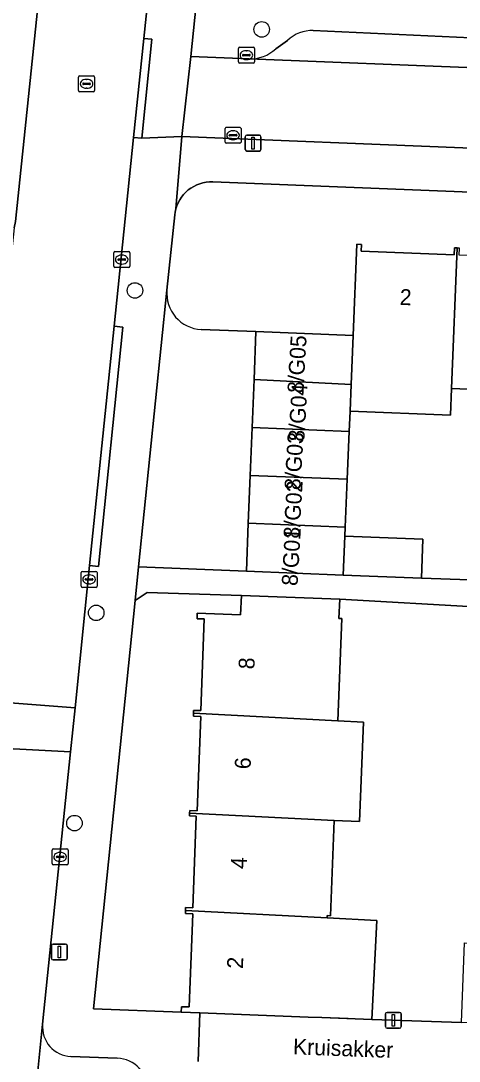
# Model space of a CAD drawing. Extents: x 161354 to 162026, y 386504 to 387460.
# Drawn here: x 161798.1 to 161825.7, y 386751.9 to 386817.3 of the extents above; entities that cross this region are included whole.
import ezdxf

# ---------------------------------------------------------------- set-up
doc = ezdxf.new("R2010")
doc.units = 0
for name, color, linetype in [('IMGEO_Boom', 7, 'Continuous'), ('IMGEO_Erf', 7, 'Continuous'), ('IMGEO_Kolk', 7, 'Continuous'), ('IMGEO_Lichtmast', 7, 'Continuous'), ('IMGEO_Muur', 7, 'Continuous'), ('IMGEO_Openbare_ruimte_label', 7, 'Continuous'), ('IMGEO_Pand', 7, 'Continuous'), ('IMGEO_Pand_nummerreeks', 7, 'Continuous'), ('IMGEO_Parkeervlak_open', 7, 'Continuous'), ('IMGEO_Rijbaan_lokaal_open', 7, 'Continuous'), ('IMGEO_Rioolput', 7, 'Continuous'), ('IMGEO_Voetpad_gesloten', 7, 'Continuous'), ('IMGEO_Voetpad_open', 7, 'Continuous')]:
    doc.layers.add(name, color=color, linetype=linetype)

msp = doc.modelspace()

# ---------------------------------------------------------------- linework, layer by layer
at = {"layer": 'IMGEO_Boom'}
for centre in [(161813.273, 386816.801), (161805.291, 386800.37), (161802.851, 386780.075), (161801.484, 386766.842)]:
    msp.add_circle(centre, 0.489, dxfattribs=at)
at = {"layer": 'IMGEO_Erf'}
for points in [[(161871.979, 386804.738), (161810.187, 386807.2), (161809.981, 386807.199), (161809.775, 386807.179), (161809.572, 386807.142), (161809.373, 386807.086), (161809.18, 386807.012), (161808.994, 386806.922), (161808.817, 386806.816), (161808.651, 386806.694), (161808.496, 386806.557), (161808.353, 386806.408), (161808.225, 386806.246), (161808.111, 386806.073), (161808.014, 386805.891), (161807.933, 386805.701), (161807.869, 386805.505), (161807.824, 386805.304), (161807.799, 386805.131), (161807.308, 386800.395)], [(161809.456, 386797.915), (161812.909, 386797.777), (161819.035, 386797.532), (161819.265, 386803.278), (161819.552, 386803.267), (161819.535, 386802.844), (161825.395, 386802.61), (161825.413, 386803.053), (161825.57, 386803.047), (161825.727, 386803.04)], [(161831.423, 386793.945), (161825.224, 386794.192), (161825.158, 386792.513), (161818.838, 386792.766), (161818.783, 386791.5), (161818.652, 386788.484), (161818.521, 386785.469), (161818.496, 386784.901), (161823.427, 386784.704), (161823.329, 386782.256), (161838.45, 386781.728)]]:
    msp.add_lwpolyline(points, dxfattribs=at)
for points in [[(161808.933, 386761.14), (161808.466, 386761.158), (161808.474, 386761.348), (161808.481, 386761.533), (161808.935, 386761.515), (161809.154, 386767.289), (161808.725, 386767.305), (161808.731, 386767.47), (161808.738, 386767.636), (161809.205, 386767.619), (161809.431, 386773.557), (161808.973, 386773.574), (161808.98, 386773.758), (161808.987, 386773.939), (161809.43, 386773.922), (161809.65, 386779.691), (161809.205, 386779.708), (161809.218, 386780.062), (161811.946, 386779.959), (161811.992, 386781.166), (161806.062, 386781.358), (161805.296, 386780.846), (161802.683, 386755.141), (161808.199, 386754.939), (161808.212, 386755.286), (161808.71, 386755.267)], [(161826.454, 386766.547), (161826.594, 386770.813), (161828.875, 386770.738), (161829.214, 386775.488), (161826.737, 386775.537), (161827.029, 386780.443), (161818.183, 386780.932), (161818.138, 386779.724), (161818.317, 386779.717), (161818.073, 386773.284), (161819.671, 386773.197), (161819.434, 386766.94), (161817.834, 386766.996), (161817.607, 386761.012), (161817.399, 386761.029), (161817.391, 386760.883), (161820.524, 386760.72), (161820.199, 386754.483), (161825.842, 386754.299), (161826.048, 386759.315), (161828.283, 386759.223), (161828.369, 386761.615), (161826.294, 386761.683)]]:
    msp.add_lwpolyline(points, close=True, dxfattribs=at)
msp.add_arc((161809.573, 386800.187), 2.275, 174.74108, 267.0525, dxfattribs=at)
at = {"layer": 'IMGEO_Kolk'}
for p, q in [((161811.808, 386814.755), (161811.808, 386815.607)), ((161811.883, 386815.681), (161812.735, 386815.681)), ((161812.11, 386815.224), (161812.508, 386815.224)), ((161812.296, 386815.461), (161812.321, 386815.461)), ((161812.809, 386815.607), (161812.809, 386814.755)), ((161812.735, 386814.681), (161811.883, 386814.681)), ((161812.067, 386815.175), (161812.067, 386815.187)), ((161812.505, 386815.138), (161812.107, 386815.138)), ((161812.319, 386814.901), (161812.294, 386814.901)), ((161812.551, 386815.187), (161812.551, 386815.175)), ((161810.968, 386809.712), (161810.968, 386810.564)), ((161811.043, 386810.638), (161811.895, 386810.638)), ((161811.227, 386810.132), (161811.227, 386810.144)), ((161811.665, 386810.095), (161811.267, 386810.095)), ((161811.27, 386810.181), (161811.668, 386810.181)), ((161811.456, 386810.418), (161811.481, 386810.418)), ((161811.711, 386810.144), (161811.711, 386810.132)), ((161811.969, 386810.564), (161811.969, 386809.712)), ((161811.895, 386809.638), (161811.043, 386809.638)), ((161811.479, 386809.858), (161811.454, 386809.858)), ((161804.035, 386802.814), (161804.887, 386802.814)), ((161803.96, 386801.888), (161803.96, 386802.74)), ((161804.219, 386802.308), (161804.219, 386802.32)), ((161804.657, 386802.271), (161804.259, 386802.271)), ((161804.262, 386802.357), (161804.66, 386802.357)), ((161804.448, 386802.594), (161804.473, 386802.594)), ((161804.703, 386802.32), (161804.703, 386802.308)), ((161804.961, 386802.74), (161804.961, 386801.888)), ((161804.887, 386801.814), (161804.035, 386801.814)), ((161804.471, 386802.034), (161804.446, 386802.034)), ((161801.907, 386781.756), (161801.907, 386782.608)), ((161801.982, 386782.682), (161802.834, 386782.682)), ((161802.908, 386782.608), (161802.908, 386781.756)), ((161802.166, 386782.176), (161802.166, 386782.188)), ((161802.604, 386782.139), (161802.206, 386782.139)), ((161802.209, 386782.225), (161802.607, 386782.225)), ((161802.418, 386781.902), (161802.393, 386781.902)), ((161802.395, 386782.462), (161802.42, 386782.462)), ((161802.65, 386782.188), (161802.65, 386782.176)), ((161802.834, 386781.682), (161801.982, 386781.682)), ((161800.082, 386764.289), (161800.082, 386765.141)), ((161800.157, 386765.215), (161801.009, 386765.215)), ((161800.57, 386764.995), (161800.595, 386764.995)), ((161801.083, 386765.141), (161801.083, 386764.289)), ((161801.009, 386764.215), (161800.157, 386764.215)), ((161800.341, 386764.709), (161800.341, 386764.721)), ((161800.779, 386764.672), (161800.381, 386764.672)), ((161800.384, 386764.758), (161800.782, 386764.758)), ((161800.593, 386764.435), (161800.568, 386764.435)), ((161800.825, 386764.721), (161800.825, 386764.709))]:
    msp.add_line(p, q, dxfattribs=at)
for points in [[(161811.808, 386814.755), (161811.808, 386815.607)], [(161811.883, 386815.681), (161812.735, 386815.681)], [(161812.809, 386815.607), (161812.809, 386814.755)], [(161812.735, 386814.681), (161811.883, 386814.681)], [(161810.968, 386809.712), (161810.968, 386810.564)], [(161811.043, 386810.638), (161811.895, 386810.638)], [(161811.969, 386810.564), (161811.969, 386809.712)], [(161811.895, 386809.638), (161811.043, 386809.638)], [(161804.035, 386802.814), (161804.887, 386802.814)], [(161803.96, 386801.888), (161803.96, 386802.74)], [(161804.961, 386802.74), (161804.961, 386801.888)], [(161804.887, 386801.814), (161804.035, 386801.814)], [(161801.907, 386781.756), (161801.907, 386782.608)], [(161801.982, 386782.682), (161802.834, 386782.682)], [(161802.908, 386782.608), (161802.908, 386781.756)], [(161802.834, 386781.682), (161801.982, 386781.682)], [(161800.082, 386764.289), (161800.082, 386765.141)], [(161800.157, 386765.215), (161801.009, 386765.215)], [(161801.083, 386765.141), (161801.083, 386764.289)], [(161801.009, 386764.215), (161800.157, 386764.215)]]:
    msp.add_lwpolyline(points, dxfattribs=at)
for centre, radius, start, end in [((161811.885, 386815.605), 0.0765, 91.55205, 178.44795), ((161811.885, 386815.605), 0.0765, 91.55205, 178.44795), ((161812.107, 386815.184), 0.0403, 85.87752, 175.75265), ((161812.512, 386815.186), 0.0386, 1.73085, 96.63898), ((161812.733, 386815.605), 0.0765, 1.55205, 88.44795), ((161812.733, 386815.605), 0.0765, 1.55205, 88.44795), ((161811.885, 386814.757), 0.0765, 181.55205, 268.44795), ((161811.885, 386814.757), 0.0765, 181.55205, 268.44795), ((161812.104, 386815.174), 0.0366, 178.93798, 274.71019), ((161812.508, 386815.181), 0.043, 264.86636, 352.45326), ((161812.733, 386814.757), 0.0765, 271.55205, 358.44795), ((161812.733, 386814.757), 0.0765, 271.55205, 358.44795), ((161811.045, 386810.562), 0.0765, 91.55205, 178.44795), ((161811.045, 386810.562), 0.0765, 91.55205, 178.44795), ((161811.267, 386810.141), 0.0403, 85.87752, 175.75265), ((161811.264, 386810.131), 0.0366, 178.93798, 274.71019), ((161811.668, 386810.138), 0.043, 264.86636, 352.45326), ((161811.672, 386810.143), 0.0386, 1.73085, 96.63898), ((161811.893, 386810.562), 0.0765, 1.55205, 88.44795), ((161811.893, 386810.562), 0.0765, 1.55205, 88.44795), ((161811.045, 386809.714), 0.0765, 181.55205, 268.44795), ((161811.045, 386809.714), 0.0765, 181.55205, 268.44795), ((161811.893, 386809.714), 0.0765, 271.55205, 358.44795), ((161811.893, 386809.714), 0.0765, 271.55205, 358.44795), ((161804.037, 386802.738), 0.0765, 91.55205, 178.44795), ((161804.037, 386802.738), 0.0765, 91.55205, 178.44795), ((161804.885, 386802.738), 0.0765, 1.55205, 88.44795), ((161804.885, 386802.738), 0.0765, 1.55205, 88.44795), ((161804.259, 386802.317), 0.0403, 85.87752, 175.75265), ((161804.256, 386802.307), 0.0366, 178.93798, 274.71019), ((161804.66, 386802.314), 0.043, 264.86636, 352.45326), ((161804.664, 386802.319), 0.0386, 1.73085, 96.63898), ((161804.037, 386801.89), 0.0765, 181.55205, 268.44795), ((161804.037, 386801.89), 0.0765, 181.55205, 268.44795), ((161804.885, 386801.89), 0.0765, 271.55205, 358.44795), ((161804.885, 386801.89), 0.0765, 271.55205, 358.44795), ((161801.984, 386782.606), 0.0765, 91.55205, 178.44795), ((161801.984, 386782.606), 0.0765, 91.55205, 178.44795), ((161802.832, 386782.606), 0.0765, 1.55205, 88.44795), ((161802.832, 386782.606), 0.0765, 1.55205, 88.44795), ((161802.206, 386782.185), 0.0403, 85.87752, 175.75265), ((161802.203, 386782.175), 0.0366, 178.93798, 274.71019), ((161802.607, 386782.182), 0.043, 264.86636, 352.45326), ((161802.611, 386782.187), 0.0386, 1.73085, 96.63898), ((161801.984, 386781.758), 0.0765, 181.55205, 268.44795), ((161801.984, 386781.758), 0.0765, 181.55205, 268.44795), ((161802.832, 386781.758), 0.0765, 271.55205, 358.44795), ((161802.832, 386781.758), 0.0765, 271.55205, 358.44795), ((161800.159, 386765.139), 0.0765, 91.55205, 178.44795), ((161800.159, 386765.139), 0.0765, 91.55205, 178.44795), ((161801.007, 386765.139), 0.0765, 1.55205, 88.44795), ((161801.007, 386765.139), 0.0765, 1.55205, 88.44795), ((161800.159, 386764.291), 0.0765, 181.55205, 268.44795), ((161800.159, 386764.291), 0.0765, 181.55205, 268.44795), ((161800.381, 386764.718), 0.0403, 85.87752, 175.75265), ((161800.378, 386764.708), 0.0366, 178.93798, 274.71019), ((161800.782, 386764.715), 0.043, 264.86636, 352.45326), ((161800.786, 386764.72), 0.0386, 1.73085, 96.63898), ((161801.007, 386764.291), 0.0765, 271.55205, 358.44795), ((161801.007, 386764.291), 0.0765, 271.55205, 358.44795)]:
    msp.add_arc(centre, radius, start, end, dxfattribs=at)
for centre, major_axis, ratio, start_param, end_param in [((161812.295, 386815.181), (-0.387, 0.002), 0.722429, 4.712389, 7.853982), ((161812.32, 386815.181), (-0.39, 0.002), 0.717154, 1.570796, 4.712389), ((161811.455, 386810.138), (-0.387, 0.002), 0.722429, 4.712389, 7.853982), ((161811.48, 386810.138), (-0.39, 0.002), 0.717154, 1.570796, 4.712389), ((161804.447, 386802.314), (-0.387, 0.002), 0.722429, 4.712389, 7.853982), ((161804.472, 386802.314), (-0.39, 0.002), 0.717154, 1.570796, 4.712389), ((161802.394, 386782.182), (-0.387, 0.002), 0.722429, 4.712389, 7.853982), ((161802.419, 386782.182), (-0.39, 0.002), 0.717154, 1.570796, 4.712389), ((161800.569, 386764.715), (-0.387, 0.002), 0.722429, 4.712389, 7.853982), ((161800.594, 386764.715), (-0.39, 0.002), 0.717154, 1.570796, 4.712389)]:
    msp.add_ellipse(centre, major_axis=major_axis, ratio=ratio, start_param=start_param, end_param=end_param, dxfattribs=at)
at = {"layer": 'IMGEO_Lichtmast'}
for p, q in [((161812.236, 386809.246), (161812.236, 386810.046)), ((161812.236, 386810.046), (161812.236, 386809.246)), ((161812.336, 386810.146), (161813.126, 386810.146)), ((161813.126, 386810.146), (161812.336, 386810.146)), ((161813.226, 386810.046), (161813.226, 386809.246)), ((161813.226, 386809.246), (161813.226, 386810.046)), ((161813.126, 386809.146), (161812.336, 386809.146)), ((161812.336, 386809.146), (161813.126, 386809.146)), ((161800.036, 386758.329), (161800.036, 386759.129)), ((161800.036, 386759.129), (161800.036, 386758.329)), ((161800.136, 386759.229), (161800.926, 386759.229)), ((161800.926, 386759.229), (161800.136, 386759.229)), ((161801.026, 386759.129), (161801.026, 386758.329)), ((161801.026, 386758.329), (161801.026, 386759.129)), ((161800.926, 386758.229), (161800.136, 386758.229)), ((161800.136, 386758.229), (161800.926, 386758.229)), ((161821.062, 386754.03), (161821.062, 386754.83)), ((161821.062, 386754.83), (161821.062, 386754.03)), ((161821.162, 386754.93), (161821.952, 386754.93)), ((161821.952, 386754.93), (161821.162, 386754.93)), ((161822.052, 386754.83), (161822.052, 386754.03)), ((161822.052, 386754.03), (161822.052, 386754.83)), ((161821.952, 386753.93), (161821.162, 386753.93)), ((161821.162, 386753.93), (161821.952, 386753.93))]:
    msp.add_line(p, q, dxfattribs=at)
for points in [[(161812.656, 386810.021), (161812.806, 386810.021), (161812.806, 386809.271), (161812.656, 386809.271), (161812.656, 386810.021)], [(161800.456, 386759.104), (161800.606, 386759.104), (161800.606, 386758.354), (161800.456, 386758.354), (161800.456, 386759.104)], [(161821.482, 386754.805), (161821.632, 386754.805), (161821.632, 386754.055), (161821.482, 386754.055), (161821.482, 386754.805)]]:
    msp.add_lwpolyline(points, dxfattribs=at)
for centre, start, end in [((161812.336, 386810.046), 90, 180), ((161812.336, 386810.046), 90, 180), ((161813.126, 386810.046), 0, 90), ((161813.126, 386810.046), 360, 90), ((161812.336, 386809.246), 180, 270), ((161812.336, 386809.246), 180, 270), ((161813.126, 386809.246), 270, 0), ((161813.126, 386809.246), 270, 0), ((161800.136, 386759.129), 90, 180), ((161800.136, 386759.129), 90, 180), ((161800.926, 386759.129), 0, 90), ((161800.926, 386759.129), 360, 90), ((161800.136, 386758.329), 180, 270), ((161800.136, 386758.329), 180, 270), ((161800.926, 386758.329), 270, 0), ((161800.926, 386758.329), 270, 0), ((161821.162, 386754.83), 90, 180), ((161821.162, 386754.83), 90, 180), ((161821.952, 386754.83), 0, 90), ((161821.952, 386754.83), 360, 90), ((161821.162, 386754.03), 180, 270), ((161821.162, 386754.03), 180, 270), ((161821.952, 386754.03), 270, 0), ((161821.952, 386754.03), 270, 0)]:
    msp.add_arc(centre, 0.1, start, end, dxfattribs=at)
at = {"layer": 'IMGEO_Muur'}
msp.add_lwpolyline([(161818.714, 386754.546), (161817.064, 386754.602)], dxfattribs=at)
at = {"layer": 'IMGEO_Pand'}
for points in [[(161825.57, 386803.047), (161825.413, 386803.053), (161825.395, 386802.61), (161819.535, 386802.844), (161819.552, 386803.267), (161819.265, 386803.278), (161819.035, 386797.532), (161818.911, 386794.445), (161818.838, 386792.766), (161825.158, 386792.513), (161825.224, 386794.192)], [(161825.224, 386794.192), (161831.423, 386793.945), (161831.768, 386802.791), (161831.617, 386802.797), (161831.6, 386802.353), (161825.709, 386802.588), (161825.727, 386803.04), (161825.57, 386803.047)], [(161812.788, 386794.761), (161818.911, 386794.445), (161819.035, 386797.532), (161812.909, 386797.777)], [(161818.911, 386794.445), (161812.788, 386794.761), (161812.668, 386791.745), (161818.783, 386791.5), (161818.838, 386792.766)], [(161812.668, 386791.745), (161812.547, 386788.728), (161818.652, 386788.484), (161818.783, 386791.5)], [(161818.521, 386785.469), (161818.652, 386788.484), (161812.547, 386788.728), (161812.427, 386785.712)], [(161818.398, 386782.453), (161818.496, 386784.901), (161818.521, 386785.469), (161812.427, 386785.712), (161812.306, 386782.696)], [(161818.496, 386784.901), (161818.398, 386782.453), (161823.329, 386782.256), (161823.427, 386784.704)], [(161818.317, 386779.717), (161818.138, 386779.724), (161818.183, 386780.932), (161811.992, 386781.166), (161811.946, 386779.959), (161809.218, 386780.062), (161809.205, 386779.708), (161809.65, 386779.691), (161809.43, 386773.922), (161808.987, 386773.939), (161808.98, 386773.758), (161818.073, 386773.284)], [(161817.834, 386766.996), (161819.434, 386766.94), (161819.671, 386773.197), (161818.073, 386773.284), (161808.98, 386773.758), (161808.973, 386773.574), (161809.431, 386773.557), (161809.205, 386767.619), (161808.738, 386767.636), (161808.731, 386767.47)], [(161808.731, 386767.47), (161808.725, 386767.305), (161809.154, 386767.289), (161808.935, 386761.515), (161808.481, 386761.533), (161808.474, 386761.348), (161817.391, 386760.883), (161817.399, 386761.029), (161817.607, 386761.012), (161817.834, 386766.996)], [(161820.524, 386760.72), (161817.391, 386760.883), (161808.474, 386761.348), (161808.466, 386761.158), (161808.933, 386761.14), (161808.71, 386755.267), (161808.212, 386755.286), (161808.199, 386754.939), (161809.386, 386754.894), (161816.207, 386754.635), (161817.064, 386754.602), (161820.199, 386754.483)]]:
    msp.add_lwpolyline(points, close=True, dxfattribs=at)
at = {"layer": 'IMGEO_Parkeervlak_open'}
for points in [[(161834.57, 386815.884), (161816.522, 386816.734)], [(161814.895, 386816.113), (161814.152, 386815.573)], [(161812.486, 386814.946), (161856.748, 386813.177)], [(161799.477, 386754.186), (161799.047, 386750), (161798.266, 386742.482)], [(161804.181, 386752.042), (161801.257, 386752.147)]]:
    msp.add_lwpolyline(points, dxfattribs=at)
for centre, radius, start, end in [((161816.471, 386814.426), 2.308, 88.72754, 133.05458), ((161812.533, 386817.348), 2.403, 268.88006, 312.36765), ((161801.346, 386754.022), 1.877, 174.9718, 267.26862), ((161804.104, 386750.038), 2.005, 358.90925, 87.80111)]:
    msp.add_arc(centre, radius, start, end, dxfattribs=at)
at = {"layer": 'IMGEO_Rijbaan_lokaal_open'}
for points in [[(161810.449, 386859.714), (161810.529, 386860.484), (161811.96, 386874.964), (161812.005, 386875.25), (161805.039, 386875.878), (161801.767, 386845.595), (161800.039, 386827.337), (161799.609, 386822.721), (161799.571, 386822.084), (161797.768, 386804.716), (161797.697, 386804.314), (161797.098, 386798.789), (161795.448, 386782.404), (161794.685, 386774.619), (161801.521, 386774.099), (161802.439, 386783.05), (161803.985, 386798.113), (161805.206, 386810.004), (161805.846, 386816.239), (161807.365, 386830.715), (161809.036, 386846.425), (161809.202, 386847.985)], [(161801.521, 386774.099), (161794.685, 386774.619), (161794.403, 386771.693), (161801.237, 386771.333)], [(161798.13, 386741.172), (161798.266, 386742.482), (161799.047, 386750), (161799.477, 386754.186), (161801.237, 386771.333), (161794.403, 386771.693), (161792.01, 386750), (161789.803, 386728.701), (161788.482, 386715.948), (161786.624, 386698.019), (161784.434, 386674.841), (161784.094, 386671.248), (161782.825, 386657.818), (161789.606, 386657.165), (161792.334, 386684.195), (161794.081, 386700.543), (161794.13, 386700.862), (161794.961, 386709.575), (161796.448, 386724.974), (161796.589, 386726.34)]]:
    msp.add_lwpolyline(points, close=True, dxfattribs=at)
for points in [[(161797.697, 386804.314), (161797.768, 386804.716), (161799.571, 386822.084), (161799.609, 386822.721)], [(161859.685, 386813.028), (161856.748, 386813.177), (161812.486, 386814.946), (161808.811, 386815.104), (161808.25, 386810.055), (161861.323, 386807.92)]]:
    msp.add_lwpolyline(points, dxfattribs=at)
at = {"layer": 'IMGEO_Rioolput'}
for p, q in [((161801.743, 386812.951), (161801.743, 386813.803)), ((161801.818, 386813.877), (161802.67, 386813.877)), ((161802.002, 386813.371), (161802.002, 386813.383)), ((161802.44, 386813.334), (161802.042, 386813.334)), ((161802.045, 386813.42), (161802.443, 386813.42)), ((161802.231, 386813.657), (161802.256, 386813.657)), ((161802.486, 386813.383), (161802.486, 386813.371)), ((161802.744, 386813.803), (161802.744, 386812.951)), ((161802.67, 386812.877), (161801.818, 386812.877)), ((161802.254, 386813.097), (161802.229, 386813.097))]:
    msp.add_line(p, q, dxfattribs=at)
for points in [[(161801.743, 386812.951), (161801.743, 386813.803)], [(161801.818, 386813.877), (161802.67, 386813.877)], [(161802.744, 386813.803), (161802.744, 386812.951)], [(161802.67, 386812.877), (161801.818, 386812.877)]]:
    msp.add_lwpolyline(points, dxfattribs=at)
for centre, radius, start, end in [((161801.82, 386813.801), 0.0765, 91.55205, 178.44795), ((161801.82, 386813.801), 0.0765, 91.55205, 178.44795), ((161802.042, 386813.38), 0.0403, 85.87752, 175.75265), ((161802.039, 386813.37), 0.0366, 178.93798, 274.71019), ((161802.443, 386813.377), 0.043, 264.86636, 352.45326), ((161802.447, 386813.382), 0.0386, 1.73085, 96.63898), ((161802.668, 386813.801), 0.0765, 1.55205, 88.44795), ((161802.668, 386813.801), 0.0765, 1.55205, 88.44795), ((161801.82, 386812.953), 0.0765, 181.55205, 268.44795), ((161801.82, 386812.953), 0.0765, 181.55205, 268.44795), ((161802.668, 386812.953), 0.0765, 271.55205, 358.44795), ((161802.668, 386812.953), 0.0765, 271.55205, 358.44795)]:
    msp.add_arc(centre, radius, start, end, dxfattribs=at)
for centre, major_axis, ratio, start_param, end_param in [((161802.23, 386813.377), (-0.387, 0.002), 0.722429, 4.712389, 7.853982), ((161802.255, 386813.377), (-0.39, 0.002), 0.717154, 1.570796, 4.712389)]:
    msp.add_ellipse(centre, major_axis=major_axis, ratio=ratio, start_param=start_param, end_param=end_param, dxfattribs=at)
at = {"layer": 'IMGEO_Voetpad_gesloten'}
msp.add_lwpolyline([(161838.45, 386781.728), (161823.329, 386782.256), (161818.398, 386782.453), (161812.306, 386782.696), (161805.511, 386782.966), (161805.296, 386780.846), (161806.062, 386781.358), (161811.992, 386781.166), (161818.183, 386780.932), (161827.029, 386780.443)], dxfattribs=at)
at = {"layer": 'IMGEO_Voetpad_open'}
for points in [[(161807.365, 386830.715), (161805.846, 386816.239), (161806.356, 386816.194), (161805.73, 386809.957), (161808.25, 386810.055), (161808.811, 386815.104), (161809.504, 386821.869)], [(161809.52, 386821.963), (161809.504, 386821.869), (161808.811, 386815.104), (161812.486, 386814.946)], [(161816.522, 386816.734), (161834.57, 386815.884), (161852.847, 386815.353)], [(161814.152, 386815.573), (161814.895, 386816.113)], [(161861.323, 386807.92), (161808.25, 386810.055), (161807.869, 386805.505), (161807.933, 386805.701), (161808.014, 386805.891), (161808.111, 386806.073), (161808.225, 386806.246), (161808.353, 386806.408), (161808.496, 386806.557), (161808.651, 386806.694), (161808.817, 386806.816), (161808.994, 386806.922), (161809.18, 386807.012), (161809.373, 386807.086), (161809.572, 386807.142), (161809.775, 386807.179), (161809.981, 386807.199), (161810.187, 386807.2), (161871.979, 386804.738), (161874.747, 386804.628), (161874.974, 386810.898)], [(161809.266, 386751.829), (161809.386, 386754.894), (161808.199, 386754.939), (161802.683, 386755.141), (161805.296, 386780.846), (161805.511, 386782.966), (161807.308, 386800.395), (161807.799, 386805.131), (161807.824, 386805.304), (161807.869, 386805.505), (161808.25, 386810.055), (161805.73, 386809.957), (161805.206, 386810.004), (161803.985, 386798.113), (161804.535, 386798.063), (161802.995, 386782.999), (161802.439, 386783.05), (161801.521, 386774.099), (161801.237, 386771.333), (161799.477, 386754.186)], [(161807.308, 386800.395), (161805.511, 386782.966), (161812.306, 386782.696), (161812.427, 386785.712), (161812.547, 386788.728), (161812.668, 386791.745), (161812.788, 386794.761), (161812.909, 386797.777), (161809.456, 386797.915)], [(161878.487, 386752.39), (161872.862, 386752.607), (161869.843, 386752.696), (161829.735, 386754.147), (161828.077, 386754.207), (161825.842, 386754.299), (161820.199, 386754.483), (161817.064, 386754.602), (161816.207, 386754.635), (161809.386, 386754.894), (161809.266, 386751.829)], [(161801.257, 386752.147), (161804.181, 386752.042)]]:
    msp.add_lwpolyline(points, dxfattribs=at)
for points in [[(161805.206, 386810.004), (161805.73, 386809.957), (161806.356, 386816.194), (161805.846, 386816.239)], [(161803.985, 386798.113), (161802.439, 386783.05), (161802.995, 386782.999), (161804.535, 386798.063)]]:
    msp.add_lwpolyline(points, close=True, dxfattribs=at)
for centre, radius, start, end in [((161816.471, 386814.426), 2.308, 88.72754, 133.05458), ((161812.533, 386817.348), 2.403, 268.88006, 312.36765), ((161809.573, 386800.187), 2.275, 174.74108, 267.0525), ((161801.346, 386754.022), 1.877, 174.9718, 267.26862), ((161804.104, 386750.038), 2.005, 358.90925, 87.80111)]:
    msp.add_arc(centre, radius, start, end, dxfattribs=at)

# ---------------------------------------------------------------- texts
at = {"layer": 'IMGEO_Openbare_ruimte_label'}
msp.add_text('Kruisakker', height=1, rotation=357.93618, dxfattribs=at).set_placement((161815.228, 386752.285))
at = {"layer": 'IMGEO_Pand_nummerreeks'}
for s, rotation, p in [('2', 357.7139, (161821.945, 386799.465)), ('8/G05', 86.56637, (161815.886, 386793.882)), ('8/G04', 86.56819, (161815.948, 386790.834)), ('8/G03', 86.56637, (161815.7, 386787.786)), ('8/G02', 86.56637, (161815.637, 386784.732)), ('8/G01', 86.56637, (161815.523, 386781.752)), ('8', 87.79432, (161812.81, 386776.508)), ('6', 87.79665, (161812.568, 386770.222)), ('4', 87.79665, (161812.326, 386763.94)), ('2', 87.79432, (161812.085, 386757.658))]:
    msp.add_text(s, height=1, rotation=rotation, dxfattribs=at).set_placement(p)

doc.saveas('drawing.dxf')
